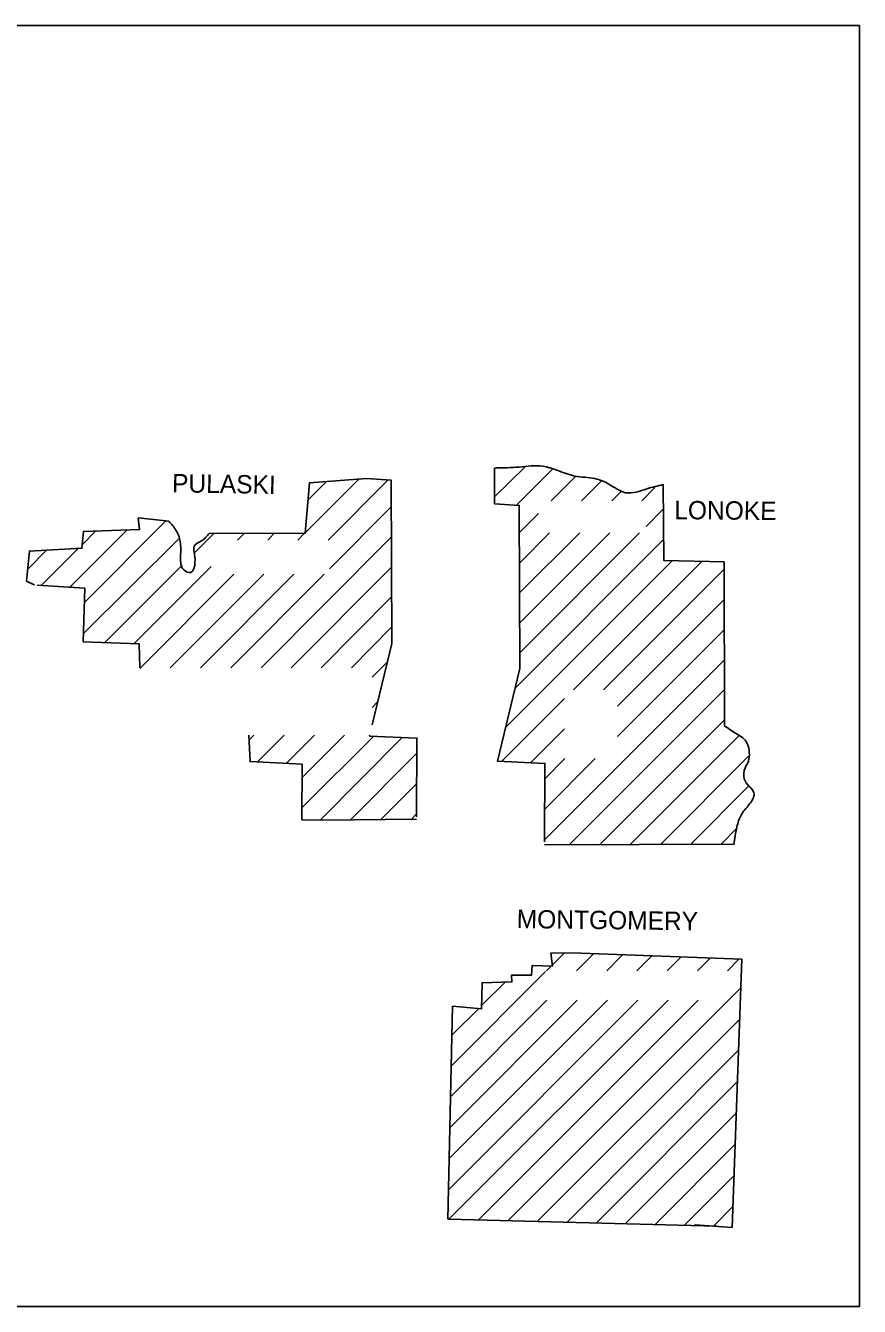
# Model space of a CAD drawing. Extents: x 1366406 to 1373462, y 376856 to 381998.
# Drawn here: x 1371724.5 to 1371919.9, y 379938.4 to 380238.4 of the extents above; entities that cross this region are included whole.
import ezdxf

# ---------------------------------------------------------------- set-up
doc = ezdxf.new("R2010")
doc.units = 0
doc.layers.add('R_Draft', color=7, linetype='Continuous')

msp = doc.modelspace()

# ---------------------------------------------------------------- linework, layer by layer
at = {"layer": 'R_Draft'}
msp.add_lwpolyline([(1371519.91, 379938.38), (1371519.91, 380238.38), (1371919.91, 380238.38), (1371919.91, 379938.38)], close=True, dxfattribs=at)
for points in [[(1371767.51, 380119.38), (1371790.01, 380119.48), (1371791.01, 380131.28), (1371804.41, 380132.28)], [(1371804.41, 380132.28), (1371810.21, 380131.88), (1371810.31, 380093.68), (1371805.71, 380074.58)], [(1371834.41, 380127.98), (1371841.51, 380134.98)], [(1371834.41, 380126.38), (1371834.41, 380134.78)], [(1371839.51, 380125.98), (1371848.01, 380134.48)], [(1371847.71, 380127.08), (1371853.41, 380132.78)], [(1371790.01, 380119.58), (1371802.61, 380132.18)], [(1371790.71, 380127.28), (1371795.01, 380131.58)], [(1371795.41, 380117.88), (1371809.41, 380131.88)], [(1371854.81, 380127.08), (1371859.41, 380131.68)], [(1371868.91, 380127.08), (1371872.01, 380130.18)], [(1371873.91, 380130.98), (1371874.11, 380113.08), (1371888.21, 380112.78), (1371888.31, 380074.38)], [(1371846.11, 380047.18), (1371846.21, 380065.58), (1371835.11, 380066.08), (1371840.31, 380087.78), (1371840.21, 380125.98), (1371834.41, 380126.38)], [(1371861.91, 380127.08), (1371864.01, 380129.18)], [(1371795.71, 380111.18), (1371810.21, 380125.68)], [(1371840.21, 380119.58), (1371844.71, 380124.08)], [(1371869.91, 380121.08), (1371873.91, 380125.08)], [(1371726.51, 380107.28), (1371726.51, 380107.38), (1371724.71, 380108.28), (1371725.41, 380115.28), (1371737.71, 380115.98), (1371738.11, 380119.88), (1371751.21, 380120.38), (1371750.91, 380123.08), (1371758.11, 380122.28)], [(1371738.31, 380103.28), (1371757.31, 380122.28)], [(1371734.91, 380106.88), (1371748.21, 380120.18)], [(1371737.81, 380116.88), (1371740.91, 380119.98)], [(1371738.01, 380095.88), (1371760.51, 380118.28)], [(1371764.01, 380114.78), (1371768.61, 380119.38)], [(1371774.21, 380117.88), (1371775.71, 380119.38)], [(1371779.71, 380087.98), (1371810.21, 380118.58)], [(1371781.31, 380117.88), (1371782.71, 380119.38)], [(1371788.31, 380117.88), (1371789.81, 380119.38)], [(1371839.31, 380083.28), (1371874.11, 380118.08)], [(1371840.31, 380091.48), (1371868.41, 380119.58)], [(1371840.31, 380098.48), (1371861.41, 380119.58)], [(1371840.31, 380105.58), (1371854.41, 380119.58)], [(1371840.31, 380112.58), (1371847.31, 380119.58)], [(1371725.01, 380111.08), (1371729.51, 380115.58)], [(1371728.21, 380107.28), (1371737.01, 380116.08)], [(1371743.11, 380093.88), (1371761.21, 380111.98)], [(1371749.91, 380093.58), (1371768.01, 380111.68)], [(1371786.71, 380087.98), (1371810.21, 380111.48)], [(1371837.01, 380073.98), (1371876.01, 380112.98)], [(1371852.91, 380082.78), (1371882.91, 380112.78)], [(1371751.31, 380087.88), (1371751.41, 380087.98), (1371773.31, 380109.88)], [(1371758.41, 380087.98), (1371780.31, 380109.88)], [(1371765.51, 380087.98), (1371787.41, 380109.88)], [(1371772.61, 380087.98), (1371794.51, 380109.88)], [(1371859.91, 380082.78), (1371888.21, 380111.08)], [(1371751.31, 380087.98), (1371751.11, 380093.58), (1371738.01, 380094.08), (1371738.41, 380106.58), (1371727.21, 380107.28)], [(1371793.81, 380087.98), (1371810.21, 380104.48)], [(1371863.21, 380078.98), (1371888.21, 380103.98)], [(1371800.91, 380087.98), (1371810.21, 380097.38)], [(1371863.21, 380071.88), (1371888.21, 380096.88)], [(1371805.71, 380085.78), (1371809.21, 380089.28)], [(1371846.21, 380047.78), (1371888.21, 380089.78)], [(1371852.01, 380046.58), (1371888.21, 380082.78)], [(1371805.71, 380078.68), (1371807.01, 380079.98)], [(1371836.21, 380066.18), (1371850.81, 380080.78)], [(1371859.11, 380046.58), (1371888.21, 380075.68)], [(1371843.01, 380065.88), (1371850.81, 380073.68)], [(1371789.21, 380052.38), (1371789.31, 380065.38), (1371777.11, 380065.98), (1371776.81, 380072.18)], [(1371776.91, 380071.08), (1371778.01, 380072.18)], [(1371778.81, 380065.88), (1371785.11, 380072.18)], [(1371785.61, 380065.58), (1371792.21, 380072.18)], [(1371789.21, 380055.18), (1371806.01, 380071.88)], [(1371789.31, 380062.28), (1371799.21, 380072.18)], [(1371793.51, 380052.28), (1371812.81, 380071.68)], [(1371805.21, 380072.18), (1371805.11, 380071.98), (1371816.21, 380071.48), (1371816.11, 380053.08)], [(1371866.21, 380046.58), (1371891.61, 380071.98)], [(1371800.61, 380052.28), (1371816.11, 380067.88)], [(1371846.21, 380054.88), (1371858.01, 380066.68)], [(1371846.21, 380061.98), (1371850.91, 380066.68)], [(1371873.31, 380046.58), (1371893.91, 380067.28)], [(1371807.71, 380052.38), (1371816.11, 380060.78)], [(1371880.41, 380046.68), (1371894.11, 380060.38)], [(1371794.01, 380052.28), (1371789.21, 380052.38)], [(1371816.11, 380052.48), (1371794.01, 380052.28)], [(1371814.81, 380052.38), (1371816.11, 380053.78)], [(1371887.51, 380046.68), (1371891.21, 380050.38)], [(1371890.51, 380046.68), (1371846.11, 380046.48)], [(1371823.49, 379958.79), (1371824.59, 380008.69), (1371831.39, 380008.09), (1371831.49, 380014.19), (1371838.49, 380014.39), (1371838.39, 380015.99), (1371843.09, 380015.99), (1371843.19, 380018.19), (1371847.99, 380018.09), (1371847.59, 380021.09), (1371852.59, 380021.19)], [(1371847.89, 380018.29), (1371850.69, 380021.09)], [(1371852.59, 380021.19), (1371892.39, 380019.69)], [(1371853.59, 380016.99), (1371857.59, 380020.99)], [(1371860.69, 380016.99), (1371864.39, 380020.69)], [(1371867.79, 380016.99), (1371871.29, 380020.49)], [(1371874.89, 380016.99), (1371878.09, 380020.19)], [(1371881.99, 380016.99), (1371884.89, 380019.89)], [(1371888.99, 380016.99), (1371891.69, 380019.69)], [(1371892.39, 380019.69), (1371890.09, 379956.89)], [(1371824.29, 379994.69), (1371846.39, 380016.79)], [(1371838.39, 380015.89), (1371838.59, 380015.99)], [(1371846.59, 380016.99), (1371847.69, 380018.09)], [(1371831.49, 380008.99), (1371836.89, 380014.29)], [(1371837.59, 379958.49), (1371892.19, 380013.09)], [(1371823.59, 379958.69), (1371823.69, 379958.79), (1371875.09, 380010.09)], [(1371823.69, 379965.79), (1371867.99, 380010.09)], [(1371823.79, 379972.99), (1371860.89, 380010.09)], [(1371823.99, 379980.29), (1371853.79, 380010.09)], [(1371824.09, 379987.49), (1371846.69, 380010.09)], [(1371830.59, 379958.59), (1371882.09, 380010.09)], [(1371824.39, 380001.89), (1371830.69, 380008.19)], [(1371844.39, 379958.29), (1371891.89, 380005.69)], [(1371851.39, 379958.09), (1371891.59, 379998.39)], [(1371858.19, 379957.89), (1371891.29, 379990.99)], [(1371865.09, 379957.79), (1371891.09, 379983.69)], [(1371872.09, 379957.59), (1371890.79, 379976.39)], [(1371878.89, 379957.39), (1371890.49, 379968.99)], [(1371885.89, 379957.29), (1371890.19, 379961.69)], [(1371886.39, 379957.19), (1371823.69, 379958.79)], [(1371881.39, 379957.29), (1371881.39, 379957.49), (1371890.09, 379956.89)]]:
    msp.add_lwpolyline(points, dxfattribs=at)
for points in [[(1371834.61, 380134.78), (1371840.21, 380134.98), (1371845.71, 380135.18), (1371849.21, 380134.18), (1371853.21, 380132.88), (1371857.91, 380132.28), (1371861.21, 380130.98), (1371865.11, 380128.98), (1371870.11, 380129.88), (1371873.91, 380130.88)], [(1371758.11, 380122.28), (1371759.81, 380120.08), (1371760.81, 380117.08), (1371760.81, 380113.68), (1371761.61, 380110.88), (1371763.21, 380110.28), (1371764.21, 380112.68), (1371764.01, 380115.08), (1371764.01, 380116.48), (1371765.71, 380117.68), (1371767.51, 380119.38)], [(1371888.31, 380074.38), (1371890.81, 380072.68), (1371893.41, 380070.68), (1371894.11, 380067.98), (1371893.91, 380066.08), (1371893.11, 380064.48), (1371892.91, 380061.98), (1371894.11, 380060.18), (1371895.21, 380058.68), (1371894.11, 380055.98), (1371892.21, 380053.48), (1371891.21, 380050.68), (1371890.51, 380046.48)]]:
    msp.add_spline(points, degree=3, dxfattribs=at)

# ---------------------------------------------------------------- texts
for s, rotation, p in [('PULASKI', 359.053, (1371758.81, 380129.08)), ('LONOKE', 359.4974, (1371876.51, 380122.78)), ('MONTGOMERY', 359.2944, (1371839.59, 380026.99))]:
    msp.add_text(s, height=4.301, rotation=rotation, dxfattribs=at).set_placement(p)

doc.saveas('drawing.dxf')
